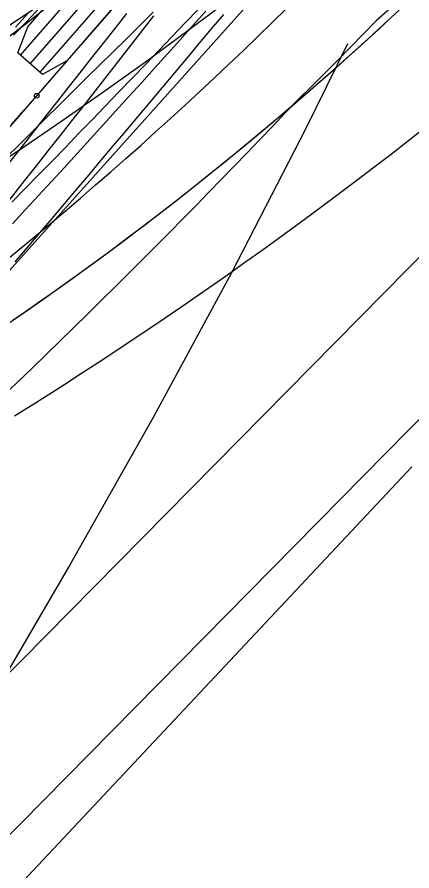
# Model space of a CAD drawing. Extents: x -14 to 1565148, y -25 to 642856.
# Drawn here: x 1564875.98 to 1564882.93, y 636409.12 to 636424.14 of the extents above; entities that cross this region are included whole.
import ezdxf

# ---------------------------------------------------------------- set-up
doc = ezdxf.new("R2010")
doc.units = 0
for name, color, linetype in [('DR_P_Erosion_Control', 7, 'Continuous'), ('DR_P_Headwall', 7, 'Continuous'), ('MT_P_Drums', 7, 'Continuous'), ('PM_P_Edge_Line', 7, 'Continuous'), ('PV_P_EOP', 7, 'Continuous'), ('PV_P_Saw_Cut_Line', 7, 'Continuous'), ('PV_X_EOP', 7, 'Continuous'), ('TR_Turning_Path23', 7, 'Continuous'), ('TR_Turning_Path25', 7, 'Continuous'), ('TR_Turning_Path27', 7, 'Continuous'), ('TR_Turning_Path28', 7, 'Continuous'), ('TR_Turning_Path28 - Copy-1', 7, 'Continuous')]:
    doc.layers.add(name, color=color, linetype=linetype)

msp = doc.modelspace()

# ---------------------------------------------------------------- linework, layer by layer
at = {"layer": 'DR_P_Erosion_Control'}
msp.add_lwpolyline([(1564881.797, 636423.669), (1564881.056, 636422.169), (1564879.753, 636419.643), (1564878.375, 636417.097), (1564876.929, 636414.536), (1564875.42, 636411.964), (1564873.856, 636409.383), (1564872.243, 636406.795), (1564870.591, 636404.205), (1564868.91, 636401.614), (1564867.196, 636399.006), (1564865.443, 636396.355), (1564863.665, 636393.674), (1564861.876, 636390.969), (1564860.089, 636388.247), (1564858.31, 636385.512), (1564857.426, 636384.14)], dxfattribs=at)
at = {"layer": 'DR_P_Headwall'}
for points in [[(1564882.704, 636424.261), (1564882.433, 636424.01), (1564882.161, 636423.76), (1564881.886, 636423.511), (1564881.61, 636423.264), (1564881.332, 636423.019), (1564881.053, 636422.775), (1564880.771, 636422.533), (1564880.489, 636422.293), (1564880.204, 636422.054), (1564879.917, 636421.817), (1564879.629, 636421.582), (1564879.34, 636421.349), (1564879.048, 636421.117), (1564878.755, 636420.887), (1564878.46, 636420.659), (1564878.164, 636420.432), (1564877.866, 636420.208), (1564877.567, 636419.985), (1564877.266, 636419.764), (1564876.964, 636419.545), (1564876.66, 636419.328), (1564876.355, 636419.113), (1564876.048, 636418.899), (1564875.739, 636418.688)], [(1564882.603, 636424.167), (1564882.34, 636423.924), (1564882.076, 636423.682), (1564881.81, 636423.442), (1564881.542, 636423.204), (1564881.274, 636422.967), (1564881.003, 636422.732), (1564880.732, 636422.499), (1564880.459, 636422.268), (1564880.184, 636422.038), (1564879.908, 636421.81), (1564879.631, 636421.584), (1564879.353, 636421.359), (1564879.073, 636421.136), (1564878.791, 636420.915), (1564878.509, 636420.696), (1564878.225, 636420.478), (1564877.939, 636420.262), (1564877.653, 636420.048), (1564877.365, 636419.836), (1564877.076, 636419.626), (1564876.785, 636419.417), (1564876.493, 636419.21), (1564876.2, 636419.005), (1564875.906, 636418.802)]]:
    msp.add_lwpolyline(points, dxfattribs=at)
msp.add_arc((1564843.159, 636466.536), 53.8, 281.6625, 335.5631, dxfattribs=at)
at = {"layer": 'MT_P_Drums'}
for points in [[(1564874.647, 636419.423), (1564874.857, 636419.684), (1564875.067, 636419.946), (1564875.277, 636420.208), (1564875.486, 636420.47), (1564875.696, 636420.733), (1564875.905, 636420.996), (1564876.114, 636421.26), (1564876.323, 636421.523), (1564876.531, 636421.787), (1564876.74, 636422.052), (1564876.947, 636422.315), (1564877.154, 636422.579), (1564877.36, 636422.842), (1564877.566, 636423.106), (1564877.773, 636423.37), (1564877.978, 636423.634), (1564878.184, 636423.899), (1564878.389, 636424.163)], [(1564875.792, 636421.669), (1564876.026, 636421.902), (1564876.261, 636422.135), (1564876.496, 636422.367), (1564876.731, 636422.6), (1564876.965, 636422.832), (1564877.2, 636423.064), (1564877.435, 636423.297), (1564877.67, 636423.529), (1564877.906, 636423.761), (1564878.141, 636423.993), (1564878.376, 636424.225)]]:
    msp.add_lwpolyline(points, dxfattribs=at)
msp.add_arc((1565791.955, 635497.937), 1304.264, 134.474395, 135.55135, dxfattribs=at)
at = {"layer": 'PM_P_Edge_Line'}
msp.add_lwpolyline([(1564882.542, 636424.289), (1564882.302, 636424.073), (1564882.075, 636423.842), (1564881.849, 636423.609), (1564881.621, 636423.378), (1564881.392, 636423.149), (1564881.161, 636422.922), (1564880.93, 636422.694), (1564880.705, 636422.46), (1564880.481, 636422.225), (1564880.256, 636421.99), (1564880.031, 636421.755), (1564879.805, 636421.521), (1564879.579, 636421.288), (1564879.353, 636421.055), (1564879.125, 636420.823), (1564878.898, 636420.591), (1564878.67, 636420.36), (1564878.441, 636420.13), (1564878.212, 636419.9), (1564877.966, 636419.654), (1564877.72, 636419.409), (1564877.474, 636419.166), (1564877.227, 636418.923), (1564876.98, 636418.681), (1564876.733, 636418.439), (1564876.486, 636418.199), (1564876.239, 636417.959), (1564875.991, 636417.721), (1564875.743, 636417.483)], dxfattribs=at)
msp.add_arc((1564943.308, 636324.489), 120.217, 121.77042, 146.71209, dxfattribs=at)
at = {"layer": 'PV_P_EOP'}
for p, q in [((1564893.355, 636427.506), (1564858.807, 636392.494)), ((1564876.085, 636408.937), (1564882.931, 636416.23))]:
    msp.add_line(p, q, dxfattribs=at)
msp.add_circle((1564834.986, 636485.101), 62, dxfattribs=at)
at = {"layer": 'PV_P_Saw_Cut_Line'}
msp.add_line((1564862.374, 636404.68), (1564886.423, 636431.469), dxfattribs=at)
msp.add_lwpolyline([(1564875.895, 636420.891), (1564876.131, 636421.131), (1564876.366, 636421.372), (1564876.602, 636421.614), (1564876.837, 636421.855), (1564877.071, 636422.097), (1564877.306, 636422.339), (1564877.54, 636422.581), (1564877.774, 636422.824), (1564878.008, 636423.066), (1564878.242, 636423.309), (1564878.475, 636423.552), (1564878.708, 636423.796), (1564878.941, 636424.039), (1564879.174, 636424.283)], dxfattribs=at)
msp.add_arc((1564631.709, 636660.196), 338.65, 314.01355, 320.50869, dxfattribs=at)
at = {"layer": 'PV_X_EOP'}
msp.add_line((1564891.931, 636428.911), (1564857.379, 636393.895), dxfattribs=at)
at = {"layer": 'TR_Turning_Path23'}
for p, q in [((1564869.763, 636415.213), (1564893.393, 636442.372)), ((1564878.204, 636425.962), (1564876.038, 636423.473)), ((1564878.377, 636425.812), (1564876.211, 636423.322)), ((1564878.55, 636425.661), (1564876.384, 636423.172))]:
    msp.add_line(p, q, dxfattribs=at)
msp.add_lwpolyline([(1564878.161, 636426), (1564878.593, 636425.624), (1564878.42, 636425.162), (1564876.86, 636423.37), (1564876.427, 636423.134), (1564875.995, 636423.51), (1564876.169, 636423.972), (1564877.728, 636425.764)], close=True, dxfattribs=at)
for points in [[(1564875.921, 636423.823), (1564876.152, 636424.066), (1564876.383, 636424.309)], [(1564875.89, 636422.255), (1564876.108, 636422.506), (1564876.327, 636422.757)]]:
    msp.add_lwpolyline(points, dxfattribs=at)
msp.add_circle((1564876.327, 636422.757), 0.0417, dxfattribs=at)
msp.add_arc((1564525.59, 636757.456), 480.53, 316.0494, 321.13184, dxfattribs=at)
at = {"layer": 'TR_Turning_Path25'}
for points in [[(1564875.903, 636420.507), (1564876.131, 636420.755), (1564876.359, 636421.002), (1564876.587, 636421.25), (1564876.814, 636421.498), (1564877.042, 636421.747), (1564877.269, 636421.995), (1564877.496, 636422.244), (1564877.722, 636422.493), (1564877.949, 636422.743), (1564878.175, 636422.992), (1564878.401, 636423.242), (1564878.626, 636423.492), (1564878.851, 636423.742), (1564879.076, 636423.993), (1564879.301, 636424.244)], [(1564875.948, 636419.836), (1564876.165, 636420.091), (1564876.382, 636420.346), (1564876.598, 636420.601), (1564876.815, 636420.857), (1564877.031, 636421.112), (1564877.248, 636421.368), (1564877.464, 636421.624), (1564877.68, 636421.88), (1564877.896, 636422.136), (1564878.112, 636422.392), (1564878.327, 636422.648), (1564878.543, 636422.905), (1564878.758, 636423.161), (1564878.973, 636423.418), (1564879.188, 636423.675), (1564879.403, 636423.932), (1564879.618, 636424.189)]]:
    msp.add_lwpolyline(points, dxfattribs=at)
msp.add_arc((1564634.809, 636643.222), 324.972, 316.17032, 330.27877, dxfattribs=at)
at = {"layer": 'TR_Turning_Path27'}
for points in [[(1564875.852, 636421.588), (1564876.058, 636421.849), (1564876.264, 636422.111), (1564876.47, 636422.372), (1564876.676, 636422.634), (1564876.882, 636422.895), (1564877.088, 636423.157), (1564877.294, 636423.418), (1564877.5, 636423.68), (1564877.707, 636423.941), (1564877.913, 636424.202)], [(1564875.952, 636423.962), (1564876.175, 636424.212)]]:
    msp.add_lwpolyline(points, dxfattribs=at)
msp.add_arc((1564317.874, 636921.747), 743.825, 317.658922, 322.32653, dxfattribs=at)
at = {"layer": 'TR_Turning_Path28'}
msp.add_lwpolyline([(1564875.748, 636419.829), (1564876.02, 636420.052), (1564876.291, 636420.277), (1564876.561, 636420.503), (1564876.83, 636420.73), (1564877.097, 636420.958), (1564877.364, 636421.188), (1564877.629, 636421.419), (1564877.894, 636421.651), (1564878.157, 636421.885), (1564878.419, 636422.12), (1564878.68, 636422.356), (1564878.939, 636422.593), (1564879.198, 636422.832), (1564879.455, 636423.072), (1564879.711, 636423.313), (1564879.966, 636423.556), (1564880.22, 636423.8), (1564880.473, 636424.045), (1564880.724, 636424.291)], dxfattribs=at)
msp.add_arc((1564830.367, 636475.449), 67.911, 239.7175, 333.52503, dxfattribs=at)
at = {"layer": 'TR_Turning_Path28 - Copy-1'}
msp.add_lwpolyline([(1564875.934, 636417.125), (1564876.231, 636417.311), (1564876.526, 636417.498), (1564876.821, 636417.686), (1564877.115, 636417.876), (1564877.408, 636418.067), (1564877.701, 636418.259), (1564877.992, 636418.452), (1564878.283, 636418.647), (1564878.573, 636418.842), (1564878.862, 636419.039), (1564879.15, 636419.238), (1564879.437, 636419.437), (1564879.724, 636419.638), (1564880.009, 636419.84), (1564880.294, 636420.044), (1564880.578, 636420.248), (1564880.861, 636420.454), (1564881.143, 636420.661), (1564881.424, 636420.869), (1564881.704, 636421.078), (1564881.984, 636421.289), (1564882.262, 636421.501), (1564882.539, 636421.714), (1564882.816, 636421.928), (1564883.092, 636422.144)], dxfattribs=at)
msp.add_arc((1564833.218, 636485.668), 76.862, 280.40777, 7.27378, dxfattribs=at)

# ---------------------------------------------------------------- texts
at = {"layer": 'PV_P_Saw_Cut_Line'}
msp.add_text('Gooseneck Horse Trailer', height=2, rotation=48.0843, dxfattribs=at).set_placement((1564859.055, 636407.211))
at = {"layer": 'TR_Turning_Path23'}
msp.add_text('Gooseneck Horse Trailer', height=2, rotation=48.9755, dxfattribs=at).set_placement((1564866.406, 636417.692))

doc.saveas('drawing.dxf')
